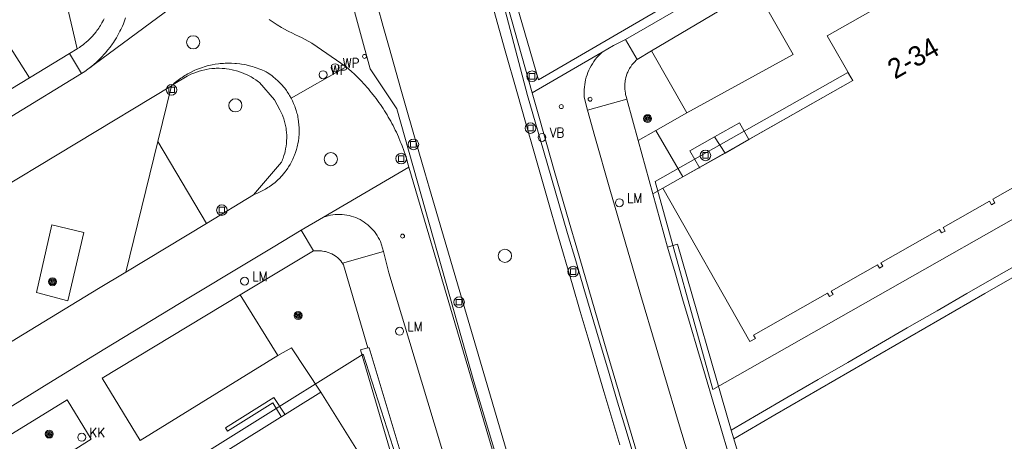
# Model space of a CAD drawing. Header units: metres. Extents: x 138165 to 154469, y 480134 to 494189.
# Tile 780 of 1056: x 145882 to 145944, y 488327 to 488353. Entities that reach past the tile are written whole.
import ezdxf

# ---------------------------------------------------------------- set-up
doc = ezdxf.new("R2010")
doc.units = ezdxf.units.M
doc.header["$LTSCALE"] = 0.001
doc.header["$MEASUREMENT"] = 0
for name, color, linetype, lineweight in [('Level 5', 7, 'Continuous', 0), ('TOP-L-terrein schutting raster hek leuning', 7, 'Continuous', 0), ('TOP-L-topo objecten punt', 7, 'Continuous', 0), ('TOP-L-topo objecten vlak', 7, 'Continuous', 0), ('TOP-L-verharding molgoot', 7, 'Continuous', 0), ('TOP-L-water beschoeiing', 7, 'Continuous', 0), ('TOP-T-topo huisnummering naamgeving', 7, 'Continuous', 0), ('TOP-V-verharding beton', 7, 'Continuous', 0)]:
    doc.layers.add(name, color=color, linetype=linetype, lineweight=lineweight)
doc.styles.add('Style-INTL_ISO', font='INTL_ISO.shx')
doc.styles.add('Style-STANDARD', font='STANDARD.shx')

# ---------------------------------------------------------------- blocks, each defined once
blk = doc.blocks.new('24')
at = {"layer": 'TOP-L-topo objecten punt', "color": 7, "linetype": 'Continuous', "lineweight": 0}
for radius in [0.025, 0.0182, 0.0115, 0.005]:
    blk.add_circle((0, 0), radius, dxfattribs=at)
blk = doc.blocks.new('73')
at = {"layer": 'TOP-L-topo objecten punt', "color": 7, "linetype": 'Continuous', "lineweight": 0}
blk.add_circle((0, 0), 0.025, dxfattribs=at)
at = {"layer": 'TOP-L-topo objecten punt', "color": 7, "linetype": 'Continuous', "lineweight": 0, "style": 'Style-STANDARD'}
blk.add_text('WP', height=0.06, dxfattribs=at).set_placement((0.0483, 0))
blk = doc.blocks.new('*U13')
at = {"layer": 'Level 5', "color": 7, "linetype": 'Continuous', "lineweight": 0}
blk.add_circle((0, 0), 0.0415, dxfattribs=at)
blk = doc.blocks.new('150')
at = {"layer": 'Level 5', "color": 7, "linetype": 'Continuous', "lineweight": 0}
blk.add_blockref('*U13', (0, 0), dxfattribs=at)
blk = doc.blocks.new('39')
at = {"layer": 'TOP-L-topo objecten punt', "color": 7, "linetype": 'Continuous', "lineweight": 0}
for p, q in [((0.0175, 0.0175), (-0.0175, 0.0175)), ((-0.0175, 0.0175), (-0.0175, -0.0175)), ((0.0175, 0.0175), (0.0175, -0.0175)), ((0.0175, -0.0175), (-0.0175, -0.0175))]:
    blk.add_line(p, q, dxfattribs=at)
blk.add_circle((0, 0), 0.0332, dxfattribs=at)
blk = doc.blocks.new('10')
at = {"layer": 'TOP-L-topo objecten punt', "linetype": 'Continuous', "lineweight": 0}
blk.add_circle((0, 0), 0.0125, dxfattribs=at)
blk = doc.blocks.new('16')
at = {"layer": 'TOP-L-topo objecten punt', "color": 7, "linetype": 'Continuous', "lineweight": 0}
blk.add_circle((0, 0), 0.025, dxfattribs=at)
at = {"layer": 'TOP-L-topo objecten punt', "color": 7, "linetype": 'Continuous', "lineweight": 0, "style": 'Style-STANDARD'}
blk.add_text('LM', height=0.06, dxfattribs=at).set_placement((0.0483, 0))
blk = doc.blocks.new('119')
at = {"layer": 'TOP-L-topo objecten punt', "color": 7, "linetype": 'Continuous', "lineweight": 0}
blk.add_circle((0, 0), 0.025, dxfattribs=at)
at = {"layer": 'TOP-L-topo objecten punt', "color": 7, "linetype": 'Continuous', "lineweight": 0, "style": 'Style-STANDARD'}
blk.add_text('KK', height=0.06, dxfattribs=at).set_placement((0.0483, 0))
blk = doc.blocks.new('14')
at = {"layer": 'TOP-L-topo objecten punt', "color": 7, "linetype": 'Continuous', "lineweight": 0}
blk.add_circle((0, 0), 0.025, dxfattribs=at)
at = {"layer": 'TOP-L-topo objecten punt', "color": 7, "linetype": 'Continuous', "lineweight": 0, "style": 'Style-STANDARD'}
blk.add_text('VB', height=0.06, dxfattribs=at).set_placement((0.0483, 0))

msp = doc.modelspace()

# ---------------------------------------------------------------- linework, layer by layer
at = {"layer": 'TOP-L-terrein schutting raster hek leuning', "flags": 128}
for points in [[(145920.495, 488326.158), (145919.973, 488327.887), (145919.453, 488329.618), (145918.934, 488331.349), (145918.418, 488333.08), (145917.391, 488336.545), (145916.88, 488338.279), (145916.372, 488340.012), (145915.36, 488343.482), (145914.857, 488345.217), (145913.857, 488348.69), (145910.906, 488359.889), (145910.933, 488362.711), (145899.917, 488406.443)], [(145942.521, 488231.433), (145938.596, 488242.313), (145938.393, 488245.135), (145934.393, 488256.519), (145929.578, 488270.542), (145922.885, 488290.566), (145915.627, 488313.497), (145910.465, 488330.708), (145905.628, 488347.843), (145903.966, 488350.356), (145900.007, 488364.869), (145895.532, 488382.212), (145895.06, 488383.777)]]:
    msp.add_lwpolyline(points, dxfattribs=at)
at = {"layer": 'TOP-L-topo objecten vlak', "flags": 128}
for points in [[(145920.495, 488326.158), (145919.973, 488327.887), (145919.453, 488329.618), (145918.934, 488331.349), (145918.418, 488333.08), (145917.391, 488336.545), (145916.88, 488338.279), (145916.372, 488340.012), (145915.36, 488343.482), (145914.857, 488345.217), (145913.857, 488348.69), (145910.906, 488359.889), (145910.933, 488362.711), (145899.917, 488406.443)], [(145895.06, 488383.777), (145895.532, 488382.212), (145900.007, 488364.869), (145903.966, 488350.356), (145905.628, 488347.843), (145910.465, 488330.708), (145915.627, 488313.497), (145922.885, 488290.566), (145929.578, 488270.542), (145934.393, 488256.519), (145938.393, 488245.135), (145938.596, 488242.313), (145942.521, 488231.433), (145942.755, 488231.035)], [(145913.84, 488321.864), (145907.684, 488342.828), (145907.389, 488343.844), (145907.012, 488345.153), (145906.262, 488347.771), (145905.89, 488349.081), (145905.152, 488351.703), (145904.786, 488353.015), (145904.059, 488355.64), (145903.34, 488358.267), (145902.629, 488360.896), (145901.926, 488363.527), (145897.866, 488379.175)], [(145885.548, 488351.617), (145879.334, 488378.092)], [(145986.273, 488360.673), (145982.454, 488358.584), (145980.546, 488357.537), (145978.639, 488356.488), (145974.828, 488354.385), (145972.924, 488353.331), (145971.021, 488352.275), (145969.119, 488351.217), (145965.317, 488349.097), (145963.418, 488348.034), (145959.622, 488345.903), (145957.726, 488344.835), (145953.936, 488342.693), (145952.043, 488341.62), (145948.259, 488339.468), (145946.369, 488338.39), (145942.591, 488336.227), (145940.704, 488335.144), (145936.932, 488332.971), (145935.047, 488331.882), (145931.281, 488329.699), (145929.4, 488328.605), (145926.814, 488327.097)], [(145923.808, 488355.086), (145914.536, 488349.672), (145912.486, 488356.755), (145912.449, 488356.895), (145912.374, 488357.207), (145912.357, 488357.285)], [(145927.769, 488345.92), (145934.288, 488349.619), (145932.689, 488352.437), (145936.199, 488354.43), (145941.148, 488357.238), (145942.451, 488354.942), (145944.806, 488356.279)], [(145882.547, 488349.788), (145878.179, 488356.675)], [(145894.528, 488356.509), (145886.215, 488350.332)], [(145911.973, 488356.601), (145914.148, 488348.859)], [(145921.646, 488351.486), (145928.201, 488355.397), (145930.55, 488351.273), (145923.855, 488347.604)], [(145920.008, 488352.212), (145924.123, 488354.578)], [(145911.737, 488354.044), (145912.093, 488352.769), (145912.451, 488351.495), (145913.172, 488348.947), (145913.77, 488346.858), (145914.249, 488345.176), (145915.213, 488341.814), (145915.698, 488340.134), (145916.674, 488336.775), (145917.165, 488335.097), (145917.657, 488333.419), (145918.648, 488330.065), (145919.647, 488326.713)], [(145887.235, 488353.507), (145887.192, 488353.421), (145887.101, 488353.251), (145887.053, 488353.168), (145887.003, 488353.086), (145886.951, 488353.005), (145886.898, 488352.925), (145886.843, 488352.846), (145886.787, 488352.768), (145886.729, 488352.691), (145886.608, 488352.542), (145886.481, 488352.397), (145886.348, 488352.258), (145886.279, 488352.191), (145886.209, 488352.125), (145886.138, 488352.061), (145885.992, 488351.936), (145885.916, 488351.876), (145885.762, 488351.761), (145885.683, 488351.706), (145885.548, 488351.617)], [(145886.215, 488350.332), (145886.4, 488350.475), (145886.491, 488350.549), (145886.581, 488350.625), (145886.756, 488350.78), (145886.925, 488350.941), (145887.09, 488351.108), (145887.248, 488351.281), (145887.325, 488351.369), (145887.474, 488351.549), (145887.617, 488351.735), (145887.754, 488351.925), (145887.82, 488352.022), (145887.884, 488352.12), (145888.007, 488352.319), (145888.124, 488352.522), (145888.233, 488352.729), (145888.285, 488352.834), (145888.384, 488353.046), (145888.45, 488353.2), (145888.494, 488353.324), (145888.577, 488353.573)], [(145902.456, 488350.48), (145900.303, 488351.986), (145899.642, 488352.333), (145899.496, 488352.397), (145899.214, 488352.528), (145899.075, 488352.596), (145898.798, 488352.737), (145898.525, 488352.886), (145898.39, 488352.963), (145898.123, 488353.122), (145897.991, 488353.204), (145897.73, 488353.373), (145897.601, 488353.46)], [(145918.533, 488351.403), (145919.256, 488351.823), (145920.008, 488352.212)], [(145920.008, 488352.212), (145920.737, 488350.952)], [(145885.069, 488351.325), (145882.547, 488349.788)], [(145885.548, 488351.617), (145885.069, 488351.325)], [(145885.069, 488351.325), (145885.826, 488350.061)], [(145914.148, 488348.859), (145918.533, 488351.403)], [(145917.612, 488347.76), (145917.415, 488348.587), (145917.406, 488348.744), (145917.404, 488348.901), (145917.409, 488349.057), (145917.422, 488349.214), (145917.442, 488349.369), (145917.469, 488349.524), (145917.502, 488349.677), (145917.543, 488349.829), (145917.591, 488349.978), (145917.645, 488350.125), (145917.707, 488350.27), (145917.774, 488350.411), (145917.849, 488350.55), (145917.929, 488350.684), (145918.016, 488350.815), (145918.108, 488350.942), (145918.206, 488351.065), (145918.31, 488351.182), (145918.419, 488351.295), (145918.533, 488351.403)], [(145920.737, 488350.952), (145921.646, 488351.486)], [(145921.646, 488351.486), (145923.855, 488347.604)], [(145891.584, 488349.368), (145891.649, 488349.455), (145891.728, 488349.521), (145891.889, 488349.648), (145892.055, 488349.769), (145892.14, 488349.827), (145892.313, 488349.938), (145892.401, 488349.991), (145892.49, 488350.042), (145892.671, 488350.139), (145892.855, 488350.229), (145892.949, 488350.271), (145893.043, 488350.312), (145893.234, 488350.387), (145893.428, 488350.455), (145893.526, 488350.486), (145893.724, 488350.543), (145893.823, 488350.568), (145894.024, 488350.613), (145894.226, 488350.65), (145894.429, 488350.679), (145894.531, 488350.691), (145894.633, 488350.7), (145894.736, 488350.708), (145894.838, 488350.713), (145895.044, 488350.719), (145895.249, 488350.716), (145895.454, 488350.705), (145895.556, 488350.697), (145895.761, 488350.674), (145895.862, 488350.66), (145896.065, 488350.625), (145896.165, 488350.605), (145896.365, 488350.558), (145896.465, 488350.532), (145896.564, 488350.504), (145896.662, 488350.474), (145896.856, 488350.409), (145896.953, 488350.373), (145897.143, 488350.296), (145897.331, 488350.212), (145897.423, 488350.167), (145897.491, 488350.125), (145897.645, 488350.024), (145897.795, 488349.915), (145897.869, 488349.859), (145898.011, 488349.741), (145898.149, 488349.617), (145898.216, 488349.553), (145898.345, 488349.42), (145898.407, 488349.352), (145898.528, 488349.211), (145898.586, 488349.139), (145898.697, 488348.99), (145898.75, 488348.915), (145898.851, 488348.76), (145898.899, 488348.68), (145898.99, 488348.519)], [(145920.099, 488348.461), (145920.064, 488348.562), (145920.045, 488348.627), (145920.028, 488348.692), (145920.013, 488348.758), (145919.999, 488348.824), (145919.978, 488348.957), (145919.965, 488349.091), (145919.96, 488349.225), (145919.963, 488349.36), (145919.967, 488349.427), (145919.982, 488349.561), (145919.993, 488349.628), (145920.005, 488349.694), (145920.036, 488349.825), (145920.054, 488349.89), (145920.096, 488350.018), (145920.12, 488350.081), (145920.146, 488350.143), (145920.203, 488350.265), (145920.267, 488350.383), (145920.302, 488350.441), (145920.339, 488350.498), (145920.416, 488350.607), (145920.458, 488350.661), (145920.501, 488350.713), (145920.591, 488350.813), (145920.687, 488350.907), (145920.737, 488350.952)], [(145885.826, 488350.061), (145881.435, 488347.382), (145879.536, 488346.219), (145875.74, 488343.888), (145873.844, 488342.72), (145870.054, 488340.379), (145866.269, 488338.031), (145862.488, 488335.676), (145860.599, 488334.496), (145856.824, 488332.131), (145854.938, 488330.946), (145851.17, 488328.571), (145849.287, 488327.381), (145845.525, 488324.996)], [(145885.826, 488350.061), (145886.025, 488350.196), (145886.215, 488350.332)], [(145891.584, 488349.368), (145892.447, 488349.9), (145892.534, 488349.946), (145892.698, 488350.025), (145892.866, 488350.096), (145893.037, 488350.161), (145893.21, 488350.218), (145893.386, 488350.267), (145893.564, 488350.308), (145893.653, 488350.326), (145893.833, 488350.356), (145894.014, 488350.377), (145894.196, 488350.391), (145894.287, 488350.395), (145894.47, 488350.397), (145894.652, 488350.391), (145894.834, 488350.376), (145894.925, 488350.366), (145895.105, 488350.34), (145895.285, 488350.306), (145895.374, 488350.286), (145895.55, 488350.241), (145895.638, 488350.215), (145895.811, 488350.158), (145895.982, 488350.093), (145896.066, 488350.058), (145896.232, 488349.982), (145896.394, 488349.899), (145896.474, 488349.855), (145896.553, 488349.809), (145896.631, 488349.761), (145896.783, 488349.661), (145896.931, 488349.554), (145897.003, 488349.498), (145897.949, 488348.413), (145898.29, 488347.781), (145898.333, 488347.696), (145898.37, 488347.618), (145898.439, 488347.458), (145898.471, 488347.377), (145898.529, 488347.213), (145898.555, 488347.13), (145898.601, 488346.962), (145898.64, 488346.793), (145898.67, 488346.622), (145898.683, 488346.535), (145898.702, 488346.363), (145898.713, 488346.189), (145898.716, 488346.015), (145898.711, 488345.841), (145898.705, 488345.754), (145898.698, 488345.668), (145898.677, 488345.495), (145898.648, 488345.324), (145898.611, 488345.154), (145898.59, 488345.069), (145898.541, 488344.902), (145898.485, 488344.738), (145898.454, 488344.656), (145898.422, 488344.576), (145898.387, 488344.496), (145896.619, 488342.446)], [(145902.456, 488350.48), (145898.99, 488348.519)], [(145906.381, 488344.18), (145906.343, 488344.33), (145906.26, 488344.63), (145906.17, 488344.926), (145906.072, 488345.221), (145905.966, 488345.513), (145905.91, 488345.658), (145905.853, 488345.802), (145905.733, 488346.088), (145905.67, 488346.23), (145905.605, 488346.371), (145905.538, 488346.511), (145905.4, 488346.789), (145905.328, 488346.926), (145905.254, 488347.063), (145905.101, 488347.333), (145905.022, 488347.466), (145904.859, 488347.731), (145904.775, 488347.861), (145904.602, 488348.119), (145904.513, 488348.246), (145904.33, 488348.496), (145904.236, 488348.62), (145904.043, 488348.863), (145903.945, 488348.983), (145903.845, 488349.102), (145903.743, 488349.219), (145903.64, 488349.335), (145903.535, 488349.45), (145903.429, 488349.563), (145903.321, 488349.675), (145903.102, 488349.894), (145902.99, 488350.002), (145902.763, 488350.213), (145902.647, 488350.316), (145902.456, 488350.48)], [(145934.288, 488349.619), (145933.991, 488350.142), (145921.88, 488343.267), (145925.489, 488330.206), (145956.942, 488348.056)], [(145882.547, 488349.788), (145874.584, 488344.974)], [(145947.755, 488344.798), (145943.102, 488342.156), (145943.226, 488341.939), (145943.009, 488341.816), (145942.885, 488342.034), (145939.972, 488340.381), (145940.095, 488340.163), (145939.878, 488340.039), (145939.754, 488340.257), (145936.059, 488338.16), (145936.182, 488337.943), (145935.964, 488337.819), (145935.841, 488338.037), (145932.929, 488336.383), (145933.052, 488336.166), (145932.834, 488336.042), (145932.711, 488336.26), (145928.058, 488333.619), (145928.182, 488333.403), (145927.833, 488333.205), (145922.359, 488342.85), (145923.616, 488343.563), (145934.288, 488349.619)], [(145829.928, 488310.934), (145834.364, 488313.774), (145836.66, 488315.241), (145838.957, 488316.706), (145841.255, 488318.169), (145845.854, 488321.09), (145848.155, 488322.548), (145852.761, 488325.459), (145857.371, 488328.363), (145861.985, 488331.26), (145866.603, 488334.151), (145871.226, 488337.034), (145873.539, 488338.474), (145891.48, 488349.304)], [(145890.604, 488345.797), (145891.48, 488349.304)], [(145891.48, 488349.304), (145891.584, 488349.368)], [(145914.148, 488348.859), (145914.608, 488347.229), (145915.535, 488343.969), (145916.469, 488340.711), (145916.94, 488339.083), (145917.885, 488335.829), (145918.839, 488332.577), (145919.8, 488329.328), (145920.769, 488326.08)], [(145898.99, 488348.519), (145899.033, 488348.437), (145899.074, 488348.354), (145899.151, 488348.186), (145899.22, 488348.014), (145899.252, 488347.927), (145899.31, 488347.751), (145899.36, 488347.573), (145899.383, 488347.483), (145899.403, 488347.393), (145899.421, 488347.302), (145899.438, 488347.211), (145899.465, 488347.028), (145899.484, 488346.843), (145899.495, 488346.659), (145899.498, 488346.473), (145899.497, 488346.381), (145899.488, 488346.196), (145899.48, 488346.104), (145899.471, 488346.012), (145899.446, 488345.828), (145899.413, 488345.646), (145899.394, 488345.555), (145899.373, 488345.465), (145899.324, 488345.286), (145899.268, 488345.11), (145899.205, 488344.936), (145899.17, 488344.85), (145899.095, 488344.681), (145899.055, 488344.597), (145898.97, 488344.433), (145898.924, 488344.352), (145898.828, 488344.194), (145898.778, 488344.116), (145898.672, 488343.965), (145898.616, 488343.89), (145898.5, 488343.746), (145898.44, 488343.675), (145898.379, 488343.606), (145898.251, 488343.472), (145898.185, 488343.407), (145898.118, 488343.344), (145897.979, 488343.221), (145897.835, 488343.105), (145897.761, 488343.049), (145897.61, 488342.942), (145897.532, 488342.891), (145897.375, 488342.794), (145897.213, 488342.704), (145897.047, 488342.621), (145896.878, 488342.546), (145896.706, 488342.477), (145896.619, 488342.446)], [(145920.099, 488348.461), (145917.612, 488347.76)], [(145920.813, 488345.854), (145920.099, 488348.461)], [(145923.899, 488326.264), (145923.404, 488327.914), (145922.42, 488331.216), (145921.93, 488332.868), (145920.957, 488336.174), (145919.992, 488339.481), (145919.034, 488342.791), (145918.084, 488346.103), (145917.612, 488347.76)], [(145923.855, 488347.604), (145921.912, 488346.493)], [(145926.263, 488345.065), (145925.607, 488346.09), (145927.177, 488346.97), (145927.769, 488345.92)], [(145926.263, 488345.065), (145927.769, 488345.92), (145927.177, 488346.97), (145925.607, 488346.09), (145926.263, 488345.065)], [(145921.912, 488346.493), (145920.813, 488345.854)], [(145923.616, 488343.563), (145921.912, 488346.493)], [(145890.604, 488345.797), (145888.599, 488337.582)], [(145893.673, 488340.643), (145890.604, 488345.797)], [(145920.813, 488345.854), (145921.734, 488342.495)], [(145927.769, 488345.92), (145926.263, 488345.065)], [(145922.359, 488342.85), (145927.833, 488333.205), (145928.182, 488333.403), (145928.058, 488333.619), (145932.711, 488336.26), (145932.834, 488336.042), (145933.052, 488336.166), (145932.929, 488336.383), (145935.841, 488338.037), (145935.964, 488337.819), (145936.182, 488337.943), (145936.059, 488338.16), (145939.754, 488340.257), (145939.878, 488340.039), (145940.095, 488340.163), (145939.972, 488340.381), (145942.885, 488342.034), (145943.009, 488341.816), (145943.226, 488341.939), (145943.102, 488342.156), (145947.755, 488344.798)], [(145923.616, 488343.563), (145926.263, 488345.065)], [(145901.031, 488341.038), (145906.381, 488344.18)], [(145915.39, 488313.684), (145906.381, 488344.18)], [(145922.359, 488342.85), (145923.616, 488343.563)], [(145921.734, 488342.495), (145922.359, 488342.85)], [(145896.619, 488342.446), (145893.673, 488340.643)], [(145922.649, 488339.156), (145921.734, 488342.495)], [(145899.623, 488340.211), (145901.031, 488341.038)], [(145904.803, 488338.878), (145904.601, 488339.498), (145904.539, 488339.632), (145904.469, 488339.762), (145904.394, 488339.889), (145904.311, 488340.011), (145904.223, 488340.129), (145904.128, 488340.243), (145904.028, 488340.351), (145903.922, 488340.454), (145903.811, 488340.551), (145903.695, 488340.642), (145903.574, 488340.728), (145903.449, 488340.806), (145903.321, 488340.879), (145903.188, 488340.944), (145903.053, 488341.003), (145902.914, 488341.054), (145902.773, 488341.098), (145902.63, 488341.135), (145902.486, 488341.164), (145902.34, 488341.186), (145902.193, 488341.2), (145902.045, 488341.206), (145901.898, 488341.205), (145901.75, 488341.196), (145901.604, 488341.18), (145901.458, 488341.155), (145901.314, 488341.124), (145901.172, 488341.085), (145901.031, 488341.038)], [(145899.623, 488340.211), (145897.857, 488339.15), (145896.092, 488338.087), (145892.565, 488335.956), (145890.803, 488334.888), (145887.282, 488332.747), (145883.766, 488330.599), (145880.253, 488328.444), (145878.499, 488327.364), (145874.992, 488325.199)], [(145883.957, 488340.548), (145885.963, 488340.072), (145884.951, 488335.777), (145882.978, 488336.289), (145883.957, 488340.548)], [(145893.673, 488340.643), (145888.599, 488337.582)], [(145900.39, 488338.918), (145899.623, 488340.211)], [(145895.789, 488336.141), (145900.39, 488338.918)], [(145900.39, 488338.918), (145900.892, 488338.912), (145900.973, 488338.903), (145901.092, 488338.883), (145901.151, 488338.87), (145901.209, 488338.855), (145901.267, 488338.838), (145901.324, 488338.819), (145901.381, 488338.798), (145901.492, 488338.751), (145901.546, 488338.725), (145901.652, 488338.667), (145901.753, 488338.602), (145901.85, 488338.531), (145901.897, 488338.493), (145901.943, 488338.453), (145901.987, 488338.412), (145902.029, 488338.37), (145902.071, 488338.326), (145902.111, 488338.281), (145902.186, 488338.186), (145902.221, 488338.137)], [(145926.814, 488327.097), (145926.64, 488327.629), (145923.277, 488339.339), (145922.649, 488339.156)], [(145922.649, 488339.156), (145923.123, 488337.529), (145923.598, 488335.903), (145924.076, 488334.278), (145924.555, 488332.653), (145925.036, 488331.028), (145925.52, 488329.404), (145926.005, 488327.781), (145926.492, 488326.158)], [(145904.803, 488338.878), (145902.221, 488338.137)], [(145909.243, 488323.908), (145905.127, 488337.526), (145904.803, 488338.878)], [(145902.221, 488338.137), (145902.286, 488338.036), (145903.823, 488332.817)], [(145888.599, 488337.582), (145886.881, 488336.54), (145885.165, 488335.496), (145881.735, 488333.403), (145878.31, 488331.303), (145876.598, 488330.25), (145874.888, 488329.196), (145873.179, 488328.14), (145869.764, 488326.023), (145868.058, 488324.962), (145864.649, 488322.835), (145861.245, 488320.701), (145859.544, 488319.631), (145856.146, 488317.487), (145852.752, 488315.336), (145849.363, 488313.179), (145847.669, 488312.097), (145845.977, 488311.014), (145844.286, 488309.929), (145841.39, 488308.066), (145827.466, 488299.05)], [(145898.15, 488332.339), (145889.5, 488326.994), (145887.11, 488330.9), (145895.789, 488336.141)], [(145898.15, 488332.339), (145895.789, 488336.141)], [(145900.851, 488330.034), (145899.013, 488332.81), (145898.15, 488332.339)], [(145903.823, 488332.817), (145903.356, 488332.684), (145905.486, 488325.408), (145908.341, 488315.97)], [(145906.791, 488323.171), (145903.892, 488332.819), (145903.823, 488332.817)], [(145907.676, 488319.511), (145903.518, 488332.409), (145888.903, 488323.275)], [(145872.905, 488313.275), (145880.656, 488318.12), (145879.258, 488320.358), (145884.334, 488323.531), (145887.505, 488325.513), (145889.221, 488322.767), (145900.851, 488330.034)], [(145889.221, 488322.767), (145900.851, 488330.034), (145906.729, 488320.63)], [(145906.729, 488320.63), (145900.851, 488330.034)], [(145878.119, 488321.864), (145876.56, 488324.41), (145884.92, 488329.547), (145886.415, 488327.064), (145878.119, 488321.864)], [(145943.028, 488276.426), (145942.191, 488278.891), (145941.112, 488282.087), (145940.576, 488283.686), (145940.042, 488285.286), (145938.978, 488288.488), (145937.923, 488291.692), (145936.875, 488294.898), (145935.834, 488298.107), (145934.802, 488301.319), (145933.776, 488304.533), (145932.759, 488307.749), (145932.253, 488309.358), (145931.749, 488310.968), (145931.247, 488312.578), (145930.747, 488314.189), (145930.248, 488315.801), (145929.752, 488317.413), (145928.765, 488320.638), (145928.274, 488322.252), (145927.786, 488323.867), (145926.814, 488327.097)]]:
    msp.add_lwpolyline(points, dxfattribs=at)
at = {"layer": 'TOP-L-verharding molgoot', "flags": 128}
for points in [[(145923.808, 488355.086), (145914.536, 488349.672), (145912.486, 488356.755)], [(145891.48, 488349.304), (145873.539, 488338.474)], [(145841.39, 488308.066), (145844.286, 488309.929), (145845.977, 488311.014), (145847.669, 488312.097), (145849.363, 488313.179), (145852.752, 488315.336), (145856.146, 488317.487), (145859.544, 488319.631), (145861.245, 488320.701), (145864.649, 488322.835), (145868.058, 488324.962), (145869.764, 488326.023), (145873.179, 488328.14), (145874.888, 488329.196), (145876.598, 488330.25), (145878.31, 488331.303), (145881.735, 488333.403), (145885.165, 488335.496), (145886.881, 488336.54), (145888.599, 488337.582)]]:
    msp.add_lwpolyline(points, dxfattribs=at)
at = {"layer": 'TOP-L-water beschoeiing', "flags": 128}
msp.add_lwpolyline([(145926.814, 488327.097), (145926.64, 488327.629), (145928.374, 488328.642), (145930.241, 488329.731), (145932.109, 488330.818), (145933.978, 488331.903), (145935.848, 488332.986), (145937.718, 488334.068), (145939.59, 488335.148), (145941.463, 488336.226), (145943.337, 488337.303), (145945.212, 488338.378)], dxfattribs=at)
at = {"layer": 'TOP-V-verharding beton', "flags": 128}
for points in [[(145925.607, 488346.09), (145927.177, 488346.97)], [(145924.675, 488344.124), (145924.046, 488345.201), (145925.607, 488346.09)], [(145898.375, 488328.501), (145897.839, 488329.357), (145894.999, 488327.583), (145894.876, 488327.786), (145897.91, 488329.694), (145898.594, 488328.638)]]:
    msp.add_lwpolyline(points, dxfattribs=at)

# ---------------------------------------------------------------- block references
at = {"layer": 'TOP-L-topo objecten punt', "xscale": 10, "yscale": 10, "zscale": 10}
for name, p in [('150', (145892.832, 488352.032)), ('73', (145901.751, 488350.43)), ('10', (145903.605, 488351.146)), ('73', (145900.997, 488349.988)), ('39', (145914.134, 488349.896)), ('39', (145891.477, 488349.042)), ('150', (145895.488, 488348.064)), ('10', (145917.784, 488348.454)), ('10', (145915.973, 488347.987)), ('39', (145914.037, 488346.635)), ('24', (145921.395, 488347.23)), ('14', (145914.76, 488346.051)), ('39', (145906.679, 488345.611)), ('150', (145901.484, 488344.683)), ('39', (145925.034, 488344.919)), ('39', (145905.906, 488344.717)), ('16', (145919.622, 488341.941)), ('39', (145894.639, 488341.48)), ('10', (145905.992, 488339.843)), ('150', (145912.43, 488338.602)), ('39', (145916.72, 488337.611)), ('24', (145883.993, 488336.973)), ('16', (145896.068, 488337.01)), ('39', (145909.548, 488335.689)), ('24', (145899.432, 488334.848)), ('16', (145905.808, 488333.862)), ('119', (145885.834, 488327.194)), ('24', (145883.785, 488327.397))]:
    msp.add_blockref(name, p, dxfattribs=at)

# ---------------------------------------------------------------- texts
at = {"layer": 'TOP-T-topo huisnummering naamgeving', "style": 'Style-INTL_ISO'}
msp.add_text('2-34', height=1.25, rotation=29.6, dxfattribs=at).set_placement((145936.941, 488349.676))

doc.saveas('drawing.dxf')
